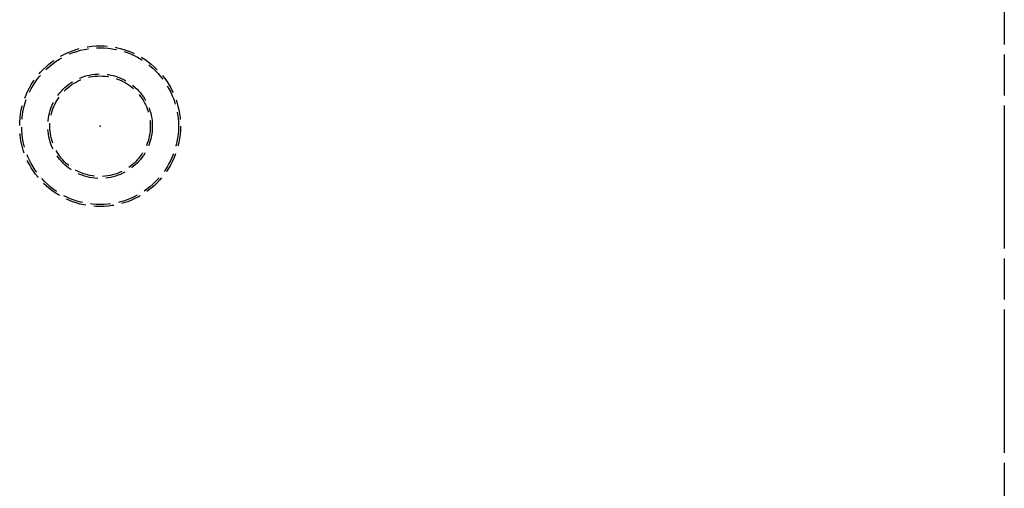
# Model space of a CAD drawing. Header units: millimetres. Extents: x -50096 to 615650, y 194565 to 243945.
# Tile 265 of 354: x 254819 to 255064, y 221545 to 221662. Entities that reach past the tile are written whole.
import ezdxf

# ---------------------------------------------------------------- set-up
doc = ezdxf.new("R2010")
doc.units = ezdxf.units.MM
doc.linetypes.add('ГТО-1 Пунктир', pattern=[7, 5, -2])
doc.linetypes.add('осевая', pattern=[50.8, 31.75, -6.35, 6.35, -6.35])
for name, color, linetype, lineweight in [('ГТО-2_Размеры_035', 2, 'Continuous', 35), ('ОГОС_Пунктир_025', 151, 'ГТО-1 Пунктир', 25), ('ОГСО_Оси_025', 7, 'осевая', 25)]:
    doc.layers.add(name, color=color, linetype=linetype, lineweight=lineweight)

# ---------------------------------------------------------------- blocks, each defined once
blk = doc.blocks.new('ОГСО_Затвор_План')
at = {"layer": 'ОГОС_Пунктир_025'}
for radius in [20, 20, 19.5, 19.5, 13, 13, 12.5, 12.5]:
    blk.add_circle((-1129.17, -27.5), radius, dxfattribs=at)
blk.add_point((-1129.17, -27.5), dxfattribs=at)
at = {"layer": 'ОГСО_Оси_025'}
for p, q in [((-904.17, 685), (-904.17, -995)), ((-904.17, 231.66), (-904.17, -211.17))]:
    blk.add_line(p, q, dxfattribs=at)
blk = doc.blocks.new('A$C1AA538EC')
at = {"layer": 'ГТО-2_Размеры_035', "rotation": 0.0001303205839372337}
blk.add_blockref('ОГСО_Затвор_План', (0, -11100.09), dxfattribs=at)

msp = doc.modelspace()

# ---------------------------------------------------------------- block references
at = {"layer": 'ГТО-2_Размеры_035'}
msp.add_blockref('A$C1AA538EC', (255968.45, 232762.78), dxfattribs=at)

doc.saveas('drawing.dxf')
